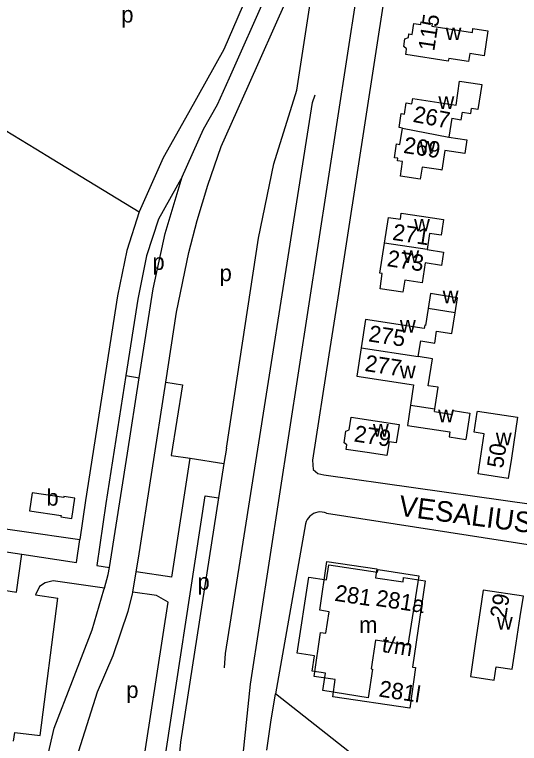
# Model space of a CAD drawing. Extents: x 161093 to 163177, y 379000 to 380904.
# Drawn here: x 161584.6 to 161707.7, y 380393.8 to 380571.5 of the extents above; entities that cross this region are included whole.
import ezdxf

# ---------------------------------------------------------------- set-up
doc = ezdxf.new("R2010")
doc.units = 0
for name, color, linetype in [('BLT_Basislijn', 7, 'Continuous'), ('BLT_Bebouwing', 7, 'Continuous'), ('BLT_Centroide', 7, 'Continuous'), ('BLT_Huisnummer', 7, 'Continuous'), ('BLT_Onderverdeling_panden', 7, 'Continuous'), ('BLT_Plantopo', 7, 'Continuous'), ('BLT_Straatnaam', 7, 'Continuous'), ('BLT_Vlakafsluiter', 7, 'Continuous')]:
    doc.layers.add(name, color=color, linetype=linetype)

msp = doc.modelspace()

# ---------------------------------------------------------------- linework, layer by layer
at = {"layer": 'BLT_Basislijn'}
for p, q in [((161675.17, 380578.54), (161663.42, 380502.41)), ((161657.24, 380550.08), (161657.88, 380551.94)), ((161570.51, 380550.51), (161589.77, 380538.79)), ((161589.77, 380538.79), (161593.76, 380536.36)), ((161593.76, 380536.36), (161615.03, 380523.42)), ((161625.46, 380531.96), (161619.7, 380521.63)), ((161622.96, 380434.31), (161627.39, 380463.3)), ((161477.62, 380456.45), (161586.43, 380439.89)), ((161660.66, 380449.92), (161790.41, 380429.73)), ((161655.58, 380447.34), (161648.21, 380405.87)), ((161585.13, 380430.69), (161586.43, 380439.89)), ((161552.19, 380435.62), (161585.13, 380430.69)), ((161647.12, 380398.92), (161648.21, 380405.87)), ((161680.97, 380380.13), (161648.21, 380405.87)), ((161646.08, 380392.1), (161647.12, 380398.92))]:
    msp.add_line(p, q, dxfattribs=at)
for points in [[(161682.14, 380668.07), (161642.03, 380408.19)], [(161634.12, 380549.59), (161637.01, 380556.06), (161646.23, 380576.79), (161652.69, 380597.35), (161661.49, 380642.68)], [(161649.02, 380604.75), (161648.02, 380598.44), (161645.46, 380587.8), (161642.47, 380578.85), (161635.67, 380563.01), (161627, 380547.55), (161620.83, 380536.55), (161615.03, 380523.42)], [(161621.47, 380481.88), (161624.12, 380498.97), (161627.09, 380513.52), (161629.13, 380521.33), (161631.76, 380529.87), (161635.01, 380539.31), (161641.57, 380554.03), (161650.92, 380575.02), (161657.43, 380595.76), (161658.69, 380601.09), (161660.7, 380600.74)], [(161636.25, 380465.77), (161644.12, 380517.01), (161647.81, 380535.09), (161653.41, 380553.05), (161659.65, 380593.88), (161660.7, 380600.74)], [(161625.46, 380531.96), (161630.71, 380543.6), (161634.12, 380549.59)], [(161635.79, 380412.22), (161636.08, 380415.73), (161639.62, 380438.22), (161657.24, 380550.08)], [(161663.42, 380502.41), (161661.2, 380488.51), (161657.26, 380462.85), (161657.39, 380460.55), (161658.52, 380459.57), (161660.05, 380459.3), (161725.58, 380450.01), (161737.46, 380523.7), (161744.09, 380532.28), (161745.47, 380534.65), (161745.7, 380535.92)], [(161615.02, 380482.93), (161618.44, 380504.66), (161621.35, 380518.1), (161625.46, 380531.96)], [(161615.03, 380523.42), (161611.95, 380513.94), (161609.71, 380502.96), (161601.95, 380453.04), (161600.55, 380443.47)], [(161619.7, 380521.63), (161616.79, 380512.67), (161614.63, 380502.08), (161611.74, 380483.46)], [(161611.74, 380483.46), (161606.89, 380452.29), (161604.69, 380437.17), (161607.73, 380436.69)], [(161607.73, 380436.69), (161612.12, 380464.52), (161615.02, 380482.93)], [(161611.74, 380483.46), (161615.02, 380482.93)], [(161614.27, 380435.59), (161614.83, 380438.99), (161621.47, 380481.88)], [(161621.47, 380481.88), (161625.57, 380481.22), (161622.81, 380463.99), (161627.39, 380463.3)], [(161636.25, 380465.77), (161635.67, 380462.06)], [(161627.39, 380463.3), (161635.67, 380462.06)], [(161478.25, 380461.79), (161571.03, 380447.77), (161600.55, 380443.47)], [(161635.67, 380462.06), (161634.37, 380453.66)], [(161620.4, 380384.55), (161631.05, 380454.13), (161634.37, 380453.66)], [(161634.37, 380453.66), (161625.11, 380394.11), (161624.09, 380383.98)], [(161660.66, 380449.92), (161660.15, 380450.1), (161659.61, 380450.2), (161659.07, 380450.23), (161658.53, 380450.17), (161658.01, 380450.04), (161657.51, 380449.83), (161657.05, 380449.55), (161656.63, 380449.21), (161656.27, 380448.8), (161655.97, 380448.35), (161655.74, 380447.86), (161655.58, 380447.34)], [(161586.43, 380439.89), (161599.72, 380437.89), (161600.55, 380443.47)], [(161606.54, 380431.67), (161607.46, 380434.99), (161607.73, 380436.69)], [(161613.45, 380430.66), (161614.27, 380435.59)], [(161622.96, 380434.31), (161614.27, 380435.59)], [(161606.54, 380431.67), (161593.99, 380433.42), (161592.05, 380432.97), (161590.72, 380432.02), (161589.75, 380430), (161595.18, 380429.19)], [(161588.32, 380365.84), (161591.24, 380384.42), (161594.3, 380397.52), (161598.72, 380409.07), (161603.54, 380421.45), (161606.4, 380431.19), (161606.54, 380431.67)], [(161598.37, 380380.42), (161597.53, 380380.53), (161598.77, 380387.08), (161604.87, 380406.34), (161608.68, 380415.22), (161612.31, 380425.99), (161613.37, 380430.2), (161613.45, 380430.66)], [(161615.35, 380384.6), (161622.03, 380428.24), (161619.18, 380429.82), (161613.45, 380430.66)], [(161584.36, 380394.3), (161584.67, 380396.47), (161590.84, 380395.68), (161595.18, 380429.19)]]:
    msp.add_lwpolyline(points, dxfattribs=at)
at = {"layer": 'BLT_Bebouwing'}
for p, q in [((161691.2, 380546.24), (161690.5, 380541.65)), ((161669.13, 380490.21), (161668.08, 380483.3)), ((161668.08, 380483.3), (161681.9, 380481.2)), ((161681.9, 380481.2), (161681.16, 380476.29)), ((161681.16, 380476.29), (161680.4, 380471.32)), ((161686.98, 380474.69), (161687.09, 380475.4)), ((161666.17, 380470.25), (161666.64, 380473.35)), ((161666.64, 380473.35), (161678.36, 380471.57)), ((161665.38, 380469.94), (161666.17, 380470.25)), ((161664.95, 380467.1), (161665.38, 380469.94)), ((161665.62, 380466.56), (161664.95, 380467.1)), ((161665.46, 380465.47), (161665.62, 380466.56)), ((161670.58, 380464.7), (161665.46, 380465.47)), ((161675.4, 380463.96), (161670.58, 380464.7))]:
    msp.add_line(p, q, dxfattribs=at)
for points in [[(161700.02, 380567.52), (161699.1, 380561.47), (161695.62, 380562.05), (161695.32, 380560.03), (161690.45, 380560.77), (161690.36, 380560.16), (161679.97, 380561.74), (161680.06, 380562.35), (161680.18, 380563.13), (161679.48, 380563.69), (161679.78, 380565.61), (161680.62, 380565.95), (161680.75, 380566.78), (161681.55, 380566.66), (161681.96, 380569.34), (161683.63, 380569.07), (161683.73, 380569.74), (161686.42, 380569.33), (161686.32, 380568.68), (161696.23, 380567.17), (161696.37, 380568.08), (161700.02, 380567.52)], [(161679.15, 380543.83), (161678.35, 380543.95), (161678.87, 380547.36), (161679.67, 380547.24), (161680.08, 380549.98), (161681.5, 380549.76), (161681.69, 380551.02), (161692.24, 380549.42), (161693.09, 380555.29), (161698.04, 380554.53), (161698.52, 380554.46), (161697.58, 380548.34), (161696.05, 380548.57)], [(161691.2, 380546.24), (161693.52, 380545.88), (161693.8, 380547.74), (161695.87, 380547.42), (161696.05, 380548.57)], [(161679.22, 380535.68), (161677.94, 380535.87), (161678.03, 380536.47), (161677.24, 380536.59), (161677.75, 380539.98), (161678.55, 380539.85), (161679.15, 380543.83)], [(161690.5, 380541.65), (161694.87, 380540.96), (161694.38, 380537.63), (161689.5, 380538.35), (161688.78, 380533.59), (161688.57, 380533.62), (161683.97, 380534.32)], [(161683.52, 380531.37), (161678.68, 380532.11), (161679.22, 380535.68)], [(161683.97, 380534.32), (161683.52, 380531.37)], [(161674.82, 380515.77), (161675.77, 380522.05), (161678.67, 380521.61), (161678.9, 380523.06), (161683.84, 380522.31), (161689.2, 380521.5), (161688.78, 380518.75), (161688.62, 380517.71), (161685.77, 380518.14), (161685.17, 380514.19)], [(161685.17, 380514.19), (161689.21, 380513.57), (161688.72, 380510.34), (161684.71, 380510.96), (161683.96, 380506.09), (161679.73, 380506.73), (161679.28, 380503.78), (161673.71, 380504.62), (161674.27, 380508.36), (161673.7, 380508.45), (161674.82, 380515.77)], [(161692, 380498.79), (161692.56, 380502.45), (161690.93, 380502.69), (161685.98, 380503.45), (161685.43, 380499.82)], [(161685.43, 380499.82), (161684.83, 380495.71), (161684.61, 380495.75), (161684.48, 380494.94), (161670.19, 380497.12), (161669.13, 380490.21)], [(161691.23, 380493.75), (161692, 380498.79)], [(161683.05, 380488.09), (161683.63, 380491.92), (161687.04, 380491.41), (161687.48, 380494.33), (161691.23, 380493.75)], [(161687.09, 380475.4), (161687.89, 380480.62), (161685.47, 380480.99), (161686.48, 380487.58), (161683.05, 380488.09)], [(161686.98, 380474.69), (161691.41, 380474.01), (161691.55, 380474.93), (161695.58, 380474.32), (161694.61, 380467.92)], [(161705.74, 380463.32), (161704.99, 380458.38), (161697.65, 380459.49), (161699.14, 380469.26), (161696.66, 380469.64), (161697.41, 380474.58), (161697.45, 380474.81), (161707.26, 380473.31), (161705.74, 380463.32)], [(161678.36, 380471.57), (161677.68, 380467.07), (161675.91, 380467.34), (161675.4, 380463.96)], [(161680.4, 380471.32), (161690.76, 380469.74), (161690.58, 380468.53), (161694.61, 380467.92)], [(161588.88, 380454.86), (161588.23, 380450.47), (161595.97, 380449.32), (161595.93, 380449.04), (161598.57, 380448.65), (161599.29, 380453.56), (161596.63, 380453.95), (161596.6, 380453.72), (161588.88, 380454.86)], [(161673.22, 380436.21), (161683.16, 380434.65), (161680.52, 380417.7), (161672.62, 380418.94), (161671.53, 380411.95), (161671.87, 380411.89), (161670.79, 380404.93), (161659.76, 380406.66), (161660.43, 380410.92), (161657.17, 380411.42), (161657.74, 380415.12), (161653.51, 380415.77), (161656.36, 380434.33), (161660.64, 380433.67), (161661.2, 380437.33), (161673.11, 380435.5), (161673.22, 380436.21)], [(161706.91, 380418.21), (161707.91, 380424.73), (161708.67, 380429.67), (161698.88, 380431.17), (161698.13, 380426.22), (161697, 380418.63), (161695.75, 380410.07), (161701.55, 380409.19), (161702.05, 380412.46), (161705.94, 380411.87), (161706.91, 380418.21)]]:
    msp.add_lwpolyline(points, dxfattribs=at)
at = {"layer": 'BLT_Onderverdeling_panden'}
for p, q in [((161679.15, 380543.83), (161690.5, 380541.65)), ((161685.17, 380514.19), (161674.82, 380515.77)), ((161692, 380498.79), (161685.43, 380499.82)), ((161669.13, 380490.21), (161683.05, 380488.09)), ((161681.16, 380476.29), (161687.09, 380475.4))]:
    msp.add_line(p, q, dxfattribs=at)
at = {"layer": 'BLT_Plantopo'}
msp.add_lwpolyline([(161660.74, 380438.13), (161672.94, 380436.34), (161672.62, 380434.19), (161679.32, 380433.21), (161679.47, 380434.23), (161684.71, 380433.46), (161681.62, 380412.37), (161682.4, 380412.25), (161680.95, 380402.38), (161662.17, 380405.12), (161662.79, 380409.36), (161657.63, 380410.12), (161659.2, 380420.82), (161660.54, 380420.63), (161661.32, 380425.9), (161659, 380426.24)], close=True, dxfattribs=at)
at = {"layer": 'BLT_Vlakafsluiter'}
msp.add_line((161642.03, 380408.19), (161640.25, 380391.06), dxfattribs=at)

# ---------------------------------------------------------------- texts
at = {"layer": 'BLT_Centroide'}
for s, p in [('p', (161610.64, 380569.55)), ('w', (161689.7, 380565.28)), ('w', (161687.95, 380548.47)), ('w', (161683.39, 380537.59)), ('w', (161682.01, 380518.62)), ('w', (161679.39, 380510.94)), ('p', (161618.23, 380509.25)), ('p', (161634.61, 380506.5)), ('w', (161688.99, 380501.12)), ('w', (161678.56, 380493.94)), ('w', (161678.55, 380482.81)), ('w', (161687.88, 380472.09)), ('w', (161671.98, 380468.59)), ('w', (161701.95, 380466.48)), ('b', (161592.39, 380451.75)), ('p', (161629.21, 380431.24)), ('w', (161702.2, 380421.55)), ('m', (161668.61, 380420.73)), ('p', (161611.86, 380404.86))]:
    msp.add_text(s, height=4, dxfattribs=at).set_placement(p)
at = {"layer": 'BLT_Huisnummer'}
for s, rotation, p in [('115', 81.3385, (161686.92, 380562.47)), ('267', 349.1288, (161681.56, 380545.37)), ('269', 351.3485, (161679.25, 380537.79)), ('271', 351.3383, (161676.58, 380516.59)), ('273', 351.3424, (161675.25, 380510.19)), ('275', 351.339, (161670.74, 380491.84)), ('277', 351.3408, (161669.82, 380484.62)), ('279', 351.3674, (161667.2, 380467.43)), ('50', 81.3383, (161703.69, 380460.72)), ('281', 351.2713, (161662.48, 380428.59)), ('281a', 351.2713, (161672.51, 380427.36)), ('29', 81.2823, (161704.44, 380424.11)), ('t/m', 351.2713, (161673.99, 380416.13)), ('281l', 351.2713, (161673.26, 380405.24))]:
    msp.add_text(s, height=4, rotation=rotation, dxfattribs=at).set_placement(p)
at = {"layer": 'BLT_Straatnaam'}
msp.add_text('VESALIUSLAAN', height=4.9999, rotation=352.4794, dxfattribs=at).set_placement((161678.07, 380449.33))

doc.saveas('drawing.dxf')
